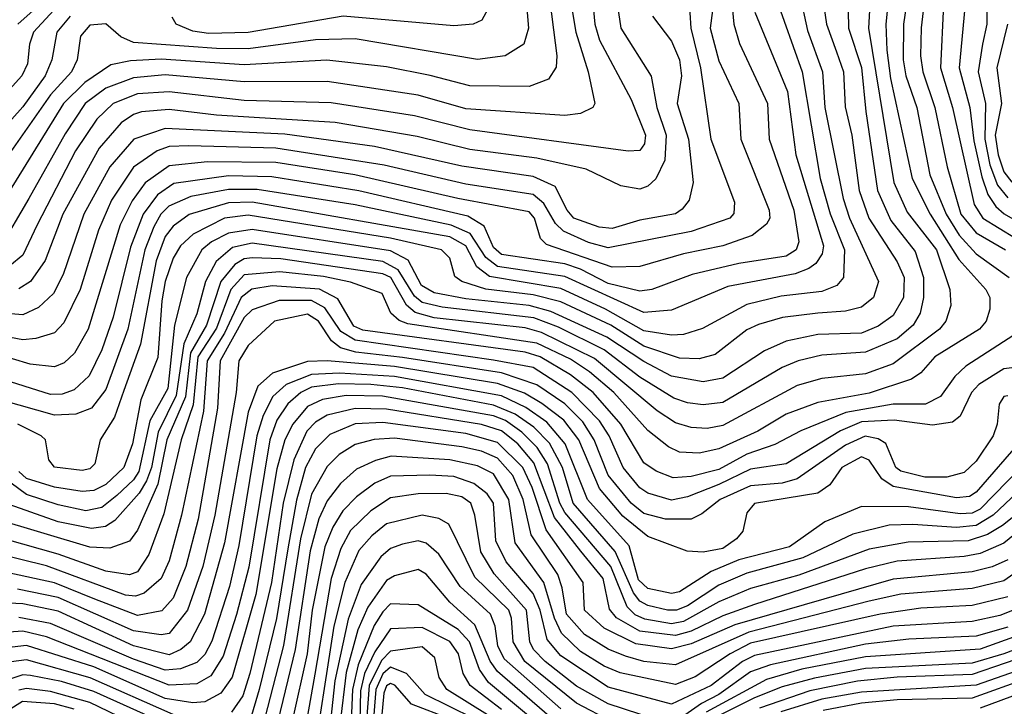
# Model space of a CAD drawing. Extents: x 501367 to 657802, y 482273 to 547541.
# Tile 338 of 656: x 594287 to 596776, y 511062 to 512796. Entities that reach past the tile are written whole.
import ezdxf

# ---------------------------------------------------------------- set-up
doc = ezdxf.new("R2010")
doc.units = 0

msp = doc.modelspace()

# ---------------------------------------------------------------- linework, layer by layer
at = {"layer": '0CON20XD'}
for points in [[(596785, 514207.1), (596695, 514197.6), (596575, 514214.5), (596521, 514199), (596489, 514171), (596470.1, 514135), (596453.4, 514065), (596424.9, 513775.1), (596445.9, 513525.9), (596460, 513495), (596517.6, 513427.6), (596523.8, 513413.8), (596524.1, 513375), (596493.3, 513215), (596595.1, 512945), (596575.4, 512855), (596566.2, 512776.2), (596564.7, 512705), (596570.2, 512665), (596600.9, 512575), (596631.7, 512425), (596665.9, 512305), (596705, 512257.9), (596779.6, 512215)], [(595605.2, 513015), (595645.2, 512705), (595643.8, 512676.2), (595624.1, 512645.9), (595575, 512628), (595425, 512629.1), (595325, 512655.5), (595215, 512677.7), (595064.1, 512694.1), (594855, 512682.3), (594645, 512697), (594567.6, 512692.4), (594517.4, 512682.6), (594452, 512638), (594398.4, 512585), (594225, 512305.3)], [(595970.8, 512969.2), (595983.6, 512775), (596007.9, 512675), (596034.5, 512495), (596094.1, 512335.9), (596092.7, 512307.3), (596082.4, 512295), (595985, 512261.1), (595775, 512219.9), (595725, 512233.4), (595662, 512262), (595642, 512282), (595612.1, 512332.1), (595585, 512355.1), (595415, 512381.4), (595208.7, 512428.7), (594935, 512472.4), (594715, 512478.2), (594665, 512475.8), (594634.9, 512465.1), (594575, 512424.4), (594519.4, 512340.6), (594486.9, 512265), (594440.4, 512115), (594399.1, 512030.9), (594375, 512005.7), (594328.5, 511991.5), (594295, 511988.2), (594175, 512010.8)], [(596492.5, 512945), (596476.4, 512785), (596479.2, 512719.3), (596488.3, 512648.3), (596542.9, 512395), (596588.4, 512305), (596661.2, 512191.2), (596729.5, 512115), (596739.2, 512095), (596740, 512065), (596730.3, 512035), (596713.6, 512015), (596600.3, 511945), (596565.5, 511904.5), (596541.8, 511888.2), (596435, 511853.3), (596305, 511829.6), (596225, 511800), (596153.1, 511756.9), (596055, 511712.7), (596005, 511701.7), (595955, 511704.4), (595927.3, 511717.3), (595875, 511759), (595789.6, 511855), (595727.4, 511907.4), (595679.4, 511939.4), (595595, 511979.8), (595268.4, 512028.4), (595247, 512036.9), (595225.9, 512055), (595203.8, 512105), (595123.2, 512133.2), (595055, 512147.5), (594945, 512160), (594855, 512152.2), (594821.1, 512115), (594785, 512017.6), (594738, 511945), (594726.3, 511823.7), (594695.9, 511735), (594651.8, 511548.2), (594614.1, 511445.9), (594585, 511401.6), (594565, 511394.1), (594505, 511403.2), (594385, 511446.9), (594205, 511496.6)], [(596545.1, 512945), (596521, 512785), (596520.9, 512695), (596526.9, 512655), (596554.9, 512575), (596588, 512405), (596629.3, 512305), (596662.5, 512252.5), (596705, 512205.4), (596788.4, 512145)], [(596078.4, 512935), (596092.5, 512785), (596106.5, 512736.5), (596177.5, 512585), (596181.8, 512495), (596243.9, 512315), (596256.5, 512235), (596250.4, 512215), (596225, 512199), (596105, 512181), (595987, 512153), (595885, 512115.2), (595855, 512111.2), (595775, 512130.2), (595705, 512166.5), (595665, 512180), (595505, 512203.2), (595485, 512221.2), (595461.7, 512275), (595419.9, 512299.9), (595145, 512364.2), (594925, 512400), (594815, 512402.1), (594677.3, 512382.7), (594635.8, 512354.2), (594599.9, 512305), (594567.7, 512222.3), (594523.4, 512045), (594495, 511962.7), (594463.3, 511896.7), (594425, 511861.3), (594395, 511850.3), (594365, 511850), (594165, 511913.2)], [(596310.5, 512895), (596326.8, 512785), (596351.7, 512715), (596369.9, 512665), (596373.6, 512576.4), (596391, 512505), (596409.4, 512365), (596433.8, 512295), (596505, 512184.8), (596523.2, 512145), (596521.6, 512095), (596495, 512049), (596457.3, 512022.7), (596415, 512005.1), (596305, 512001.4), (596224.7, 511984.8), (596170.1, 511959.9), (596065, 511891.4), (596015, 511882.1), (595935, 511895.9), (595865, 511932.8), (595771.8, 511995), (595629.7, 512059.7), (595575, 512074.4), (595415, 512091.1), (595335, 512106.2), (595303.3, 512125), (595269.4, 512189.4), (595225, 512212.3), (594875, 512266.6), (594815, 512257.3), (594771.9, 512235), (594747.7, 512215), (594709.4, 512145), (594678.7, 512025), (594661.5, 511865), (594616.7, 511783.4), (594588.9, 511655), (594575, 511633.9), (594532.6, 511595), (594495, 511564.4), (594455, 511556), (594385, 511570.7), (594305, 511596.9), (594265.7, 511625.7)], [(596044.6, 512865), (596032.5, 512775), (596055, 512692.3), (596104.8, 512585), (596110.6, 512495), (596182.1, 512315), (596183.9, 512295), (596175, 512279.7), (596138.7, 512251.4), (596065, 512225.2), (595965.1, 512204.9), (595855, 512172.8), (595785, 512171.3), (595618.7, 512228.7), (595604.2, 512244.2), (595588.9, 512295), (595575, 512310.9), (595394.5, 512345), (595134.7, 512404.7), (594935, 512436.2), (594762.5, 512437.5), (594665, 512427.4), (594605, 512384.5), (594571.3, 512338.7), (594541.7, 512278.3), (594460.2, 512015), (594425.6, 511954.4), (594400, 511930), (594375, 511919.8), (594313.7, 511926.3), (594223.7, 511953.7)], [(596437.7, 512865), (596432.6, 512775), (596497, 512385), (596530.6, 512310.6), (596604.4, 512215), (596638.3, 512115), (596641, 512075), (596628.1, 512035), (596612.3, 512015), (596495, 511927.1), (596425, 511902.1), (596315, 511889.8), (596252.2, 511872.3), (596065, 511771.1), (596025, 511763.7), (595985, 511766.1), (595945, 511778.6), (595898.7, 511808.7), (595740.5, 511940.5), (595606.4, 512006.4), (595565, 512018.3), (595335, 512043.8), (595287.2, 512057.2), (595265.3, 512075.3), (595225.3, 512145), (595205.3, 512155), (594947.9, 512192.1), (594874.7, 512195.3), (594855, 512192.2), (594831.5, 512178.5), (594796.2, 512135), (594759.6, 512025), (594719.3, 511955), (594706.2, 511843.8), (594659.7, 511735), (594636.4, 511623.6), (594585, 511507.3), (594565, 511479.3), (594515, 511461.8), (594465, 511464.4), (594225, 511536)], [(596380.8, 512865), (596382.4, 512775), (596415.6, 512675.6), (596426.4, 512565), (596456, 512365), (596489.3, 512289.3), (596550.7, 512210.7), (596571.9, 512145), (596572.3, 512095), (596563.4, 512055), (596546.2, 512025), (596505, 511990), (596425, 511957.1), (596315, 511949.5), (596255, 511934.5), (596215, 511918.3), (596065, 511829.5), (596015, 511823.3), (595975, 511828.4), (595940.9, 511840.9), (595855, 511893.5), (595765, 511962.9), (595649.6, 512019.6), (595586.7, 512043.2), (595355, 512070), (595305, 512081.9), (595285, 512098.4), (595244.5, 512164.5), (595205.7, 512185.7), (594875, 512232.3), (594825, 512221), (594784.3, 512185.7), (594757.5, 512135), (594735, 512053.5), (594702.1, 511977.8), (594682.9, 511847.1), (594637.1, 511755), (594620.5, 511665), (594608, 511632), (594589.1, 511600.9), (594528.2, 511531.8), (594503.9, 511516.1), (594468.8, 511511.2), (594385, 511528.5), (594246.9, 511576.9)], [(595733.2, 512865), (595740.8, 512785), (595752.9, 512745), (595832.8, 512595), (595869.3, 512505), (595866.8, 512483.2), (595855, 512466), (595825.3, 512464.8), (595425, 512518), (595285, 512553.3), (595075, 512586.2), (594855, 512592.4), (594665, 512614.2), (594585, 512609.1), (594523.9, 512585), (594482, 512545), (594428.6, 512465), (594331.6, 512278.4), (594295, 512201.7), (594262.1, 512175)], [(594395, 512843.5), (594322.3, 512765), (594312.3, 512735), (594306.9, 512685), (594293.2, 512655), (594215, 512569.6)], [(595567.4, 512845), (595573.9, 512775), (595561.8, 512735), (595514.8, 512705.2), (595445, 512696.3), (595135, 512748.3), (595035, 512745.9), (594865, 512722.9), (594785, 512723.5), (594575, 512738.7), (594543, 512753), (594505, 512785.8), (594465, 512783), (594441.3, 512755), (594432.3, 512695), (594418.2, 512665), (594365, 512606.8), (594235, 512421.6)], [(595679.9, 512845), (595693.2, 512765), (595724.5, 512665), (595740.8, 512585), (595736.4, 512575), (595705, 512559.8), (595665, 512554.8), (595415, 512571.2), (595295, 512606), (595065, 512640.4), (594855, 512639.2), (594655, 512657.1), (594575, 512649.6), (594505, 512623.7), (594452.6, 512585), (594402.2, 512507.8), (594310.7, 512345), (594235, 512217)], [(596197.3, 512857.3), (596265.4, 512665), (596310.7, 512395), (596335.9, 512305.9), (596372.4, 512215), (596369.5, 512145), (596352.5, 512125), (596315, 512110.2), (596212, 512098), (596125, 512077.3), (596013.3, 512016.7), (595965, 512001.2), (595935, 511999.9), (595865, 512010.9), (595768.5, 512065), (595655, 512117.4), (595475, 512147.7), (595442.6, 512172.6), (595415, 512225.3), (595375, 512247.8), (594875, 512335.6), (594815, 512333.5), (594715.8, 512304.2), (594675.6, 512275), (594655, 512249), (594632.3, 512187.7), (594592.8, 511977.2), (594550.3, 511860.3), (594527.2, 511792.8), (594491.2, 511735), (594477.5, 511675), (594465, 511661.9), (594445, 511657.5), (594375, 511666.2), (594361.5, 511685), (594352.3, 511735), (594341.8, 511745), (594282.8, 511775)], [(595795.5, 512855), (595807.2, 512775), (595883.9, 512653.9), (595897.8, 512575), (595921.4, 512505), (595918, 512442), (595895.4, 512394.6), (595875, 512376.2), (595855, 512368.1), (595807.1, 512377.1), (595719, 512419), (595595, 512447.1), (595425, 512468.9), (595291.7, 512501.7), (595085, 512536.8), (594785, 512555.7), (594665, 512569.5), (594595, 512563.4), (594575, 512557.3), (594544.3, 512535.7), (594487.9, 512472.1), (594396.4, 512305), (594351.4, 512188.6), (594315, 512134.8), (594285, 512116.6)], [(596259.5, 512859.5), (596279, 512769), (596316.7, 512665), (596322.8, 512575), (596369.3, 512345), (596385.1, 512295), (596458.1, 512135), (596445.2, 512095), (596415, 512070.6), (596375, 512060), (596305.1, 512054.9), (596215.8, 512044.2), (596155, 512027), (596125, 512012.8), (596045, 511950.8), (596005, 511939.8), (595955, 511941.2), (595865, 511972.1), (595781.9, 512025), (595655, 512083.9), (595585, 512101.5), (595466, 512116), (595404.6, 512135), (595387.5, 512147.5), (595375, 512194.3), (595353.5, 512215), (595225, 512244.4), (594865, 512302.8), (594805, 512294.9), (594725.6, 512254.4), (594693.5, 512225), (594675, 512194.1), (594655, 512135.4), (594646.6, 512086.6), (594636.5, 511943.5), (594593.9, 511836.1), (594572.3, 511725), (594551, 511665), (594505, 511622.2), (594475, 511607.7), (594445, 511604.6), (594375, 511615.5), (594305, 511637.6), (594285.5, 511655)], [(595480.3, 512839.7), (595455.7, 512795), (595433.3, 512785), (595385, 512781.4), (595105, 512805.4), (594865, 512764.3), (594765, 512762), (594725, 512767.8), (594683.3, 512785), (594672.8, 512802.8)], [(596678.9, 512855), (596662.5, 512675), (596689.4, 512575), (596699.1, 512490.9), (596719.5, 512399.5), (596734.6, 512354.6), (596754.5, 512324.5), (596775.9, 512305.9), (596855, 512260.3)], [(596732.5, 512855), (596731.7, 512785), (596721.1, 512735), (596710.4, 512665), (596728.5, 512585), (596726.6, 512495), (596740, 512430), (596758.7, 512378.7), (596785, 512346.9)], [(596145.6, 512815.6), (596228, 512615), (596248.9, 512455), (596318.9, 512225), (596316.1, 512205), (596299.4, 512180.6), (596282.3, 512167.7), (596247.3, 512155), (596077.7, 512122.3), (595935, 512062.8), (595865, 512056.9), (595665, 512147.5), (595495, 512172.9), (595465.9, 512195.9), (595426.1, 512256.1), (595377.7, 512277.7), (595135, 512329.1), (594887.5, 512367.5), (594815, 512367.5), (594719.9, 512350.1), (594664.5, 512325.5), (594644.5, 512305.5), (594626.5, 512273.5), (594603.5, 512215), (594560.4, 512015), (594505, 511862.6), (594469, 511815), (594429.5, 511800.5), (594375, 511798), (594145, 511862.1)], [(594336.6, 512833.4), (594282.9, 512785)], [(596622.5, 512835), (596614.6, 512675), (596645.3, 512575), (596699.9, 512329.9), (596721.8, 512295), (596804.8, 512244.8)], [(595886.8, 512805), (595935, 512742.3), (595954.9, 512694.9), (595960.1, 512655), (595948.9, 512585), (595977.8, 512495), (595990, 512385), (595979.4, 512340.6), (595962.3, 512317.7), (595945, 512306.3), (595855, 512290.1), (595785, 512269.4), (595752.1, 512272.1), (595688.1, 512295), (595671, 512315), (595641, 512375), (595585, 512400.5), (595405, 512426.9), (595184.1, 512475.9), (594957.6, 512507.6), (594655, 512521.8), (594576.2, 512495), (594514.9, 512425), (594449.3, 512305), (594397.5, 512152.6), (594373.1, 512105), (594335, 512069.4), (594295, 512051), (594135, 512064.6)], [(594415.2, 512805), (594380.9, 512765), (594368.6, 512695), (594351.8, 512655), (594295, 512576), (594225, 512498.5)], [(596784.6, 512785), (596757.2, 512675), (596769.4, 512585), (596753.4, 512505), (596760.3, 512455), (596775, 512411.8), (596795, 512386.3)], [(596800.6, 511999.4), (596679, 511921), (596651.5, 511895), (596615.3, 511844.7), (596577.1, 511825), (596495, 511825.5), (596375.9, 511804.1), (596262, 511758), (596196.2, 511723.8), (596125, 511699.2), (596055, 511660.3), (595985, 511642.4), (595939.2, 511639.2), (595896.1, 511656.1), (595865, 511677.3), (595807, 511775), (595737, 511855), (595679.4, 511899.4), (595603.4, 511945), (595565, 511957.1), (595155, 512012.7), (595132.1, 512022.1), (595091.2, 512091.2), (595045.5, 512115.5), (594925.4, 512124.6), (594874.2, 512115.8), (594847.3, 512095), (594805.2, 512005), (594761.2, 511935), (594752.1, 511807.9), (594696.7, 511545), (594665, 511430), (594644.8, 511385), (594601.9, 511348.1), (594579.8, 511340.2), (594555, 511343.3), (594355, 511417.4), (594225, 511449.3)], [(596835, 511922.5), (596775, 511914.5), (596712, 511875), (596693, 511855), (596664.8, 511795.2), (596645, 511780), (596595, 511772.6), (596497.5, 511785), (596415, 511780.4), (596361.8, 511758.2), (596225, 511674.5), (596135, 511660.9), (596055, 511622.1), (595975, 511591.3), (595935, 511582.7), (595875, 511601), (595855, 511614.2), (595813, 511665), (595777, 511745), (595752.9, 511782.9), (595683.2, 511855), (595585, 511917.6), (595485, 511936.4), (595135, 511986.9), (595098.8, 512008.8), (595058.5, 512068.5), (595025, 512087.1), (594943.1, 512086.9), (594875, 512064), (594855, 512044.1), (594794.3, 511935), (594787.5, 511815), (594738.5, 511535), (594707.2, 511415), (594675, 511335.2), (594646.5, 511303.5), (594585, 511291.5), (594477, 511333), (594375, 511374.2), (594255, 511400.6)], [(596785, 511846.6), (596775, 511844.6), (596763.2, 511825), (596757.9, 511775), (596747.8, 511745), (596705, 511681.8), (596675, 511652.7), (596631, 511641), (596575, 511641.3), (596515, 511656), (596502.2, 511665), (596476.4, 511726.4), (596457.6, 511737.6), (596424.9, 511744.9), (596375, 511721.9), (596253, 511637), (596215, 511626.1), (596135, 511618.9), (596057.6, 511585), (596011.8, 511548.2), (595985, 511535.2), (595920, 511535), (595865, 511549.6), (595833.2, 511575), (595775, 511645.9), (595739.7, 511735), (595711.1, 511781.1), (595665, 511826.2), (595595, 511873.8), (595505, 511904.3), (595255, 511943.6), (595136.7, 511956.7), (595098, 511968), (595075.2, 511985.2), (595043.1, 512035), (595015, 512052.7), (594931.8, 512035), (594865, 511973.7), (594841, 511935), (594834.2, 511855), (594780.6, 511545), (594750.6, 511415), (594711.9, 511305), (594665, 511246.2), (594645, 511242.6), (594575, 511252.9), (594385, 511337.3), (594281.7, 511358.3)], [(596821.8, 511738.2), (596705, 511603.4), (596687.9, 511592.1), (596655, 511588.5), (596495, 511617.7), (596467, 511636.9), (596435, 511683.9), (596415, 511692.4), (596365.2, 511665), (596335, 511621.4), (596305, 511600.6), (596145, 511574.1), (596125, 511551.1), (596115.3, 511505), (596098.9, 511485), (596065, 511460.9), (596015, 511451.9), (595974.2, 511454.2), (595875, 511491.5), (595812.1, 511542.1), (595752.6, 511612.6), (595701.1, 511735), (595663, 511785), (595607.3, 511827.3), (595563.3, 511853.3), (595495, 511877.6), (595235, 511920.4), (595065, 511934.6), (595015, 511933.1), (594926.4, 511903.6), (594889.5, 511870.5), (594864.8, 511805.2), (594805.2, 511474.8), (594754.9, 511295), (594718, 511225), (594694.6, 511205.4), (594665, 511192.2), (594575, 511214.6), (594385, 511302.5), (594295, 511320.7), (594225, 511324.1)], [(596855, 511703.4), (596715, 511560.5), (596695, 511550.3), (596665, 511548), (596534.1, 511565.9), (596415, 511566.8), (596322.2, 511527.8), (596233.1, 511465), (596105, 511432.4), (596035, 511402.9), (595955, 511351.6), (595935, 511347), (595875, 511359.5), (595851.6, 511381.6), (595827.9, 511467.9), (595723, 511585), (595666.3, 511725), (595619.8, 511779.8), (595567, 511817), (595505, 511846.2), (595234.8, 511895.2), (595095.9, 511904.1), (595025, 511900.2), (594960.6, 511875), (594926.9, 511845), (594902.9, 511797.1), (594886.9, 511745), (594841.5, 511468.5), (594817.5, 511365), (594773.1, 511226.9), (594755, 511192.9), (594735, 511172.6), (594693.5, 511156.5), (594655, 511153.8), (594575, 511181.3), (594365, 511271.4), (594285, 511286.4)], [(596855, 511645.7), (596748.3, 511545), (596705, 511519), (596655, 511513.9), (596545, 511521.8), (596485, 511519.6), (596393.3, 511496.7), (596267.1, 511437.1), (596125, 511398.9), (596055, 511368.3), (595975, 511316), (595948, 511305), (595925, 511304.7), (595875, 511317), (595855, 511327.6), (595838.6, 511348.6), (595792.9, 511452.9), (595686.1, 511575), (595659.2, 511665), (595626.7, 511726.7), (595587.4, 511767.4), (595540, 511800), (595485, 511823.2), (595255, 511866.7), (595175, 511875.2), (595093.2, 511876.8), (595025, 511868.1), (594997.8, 511855), (594965, 511826.4), (594937.5, 511785), (594920, 511735), (594866.3, 511413.7), (594835.7, 511294.3), (594801.4, 511188.6), (594770.4, 511139.6), (594735, 511118.7), (594665, 511115.5), (594355, 511237.3), (594295, 511252.1), (594225, 511246.6)], [(596905.1, 511624.9), (596771.5, 511518.5), (596733.6, 511496.4), (596685, 511480.4), (596533, 511477), (596435, 511458.9), (596256.9, 511393.1), (596135, 511359.9), (596055, 511326.2), (595965, 511276.3), (595935, 511270.8), (595867.7, 511282.3), (595843.3, 511293.4), (595823.1, 511313.1), (595781.6, 511415), (595665, 511552), (595652.3, 511575), (595621.7, 511675), (595595.6, 511715.6), (595556.4, 511755), (595515, 511784), (595485, 511795.8), (595204.4, 511845.6), (595112.4, 511847.6), (595052.7, 511837.3), (595015, 511819.1), (594977.5, 511775), (594957.8, 511735), (594937.8, 511662.2), (594884.4, 511345), (594824.4, 511135.6), (594795.9, 511095), (594755, 511073.6), (594725, 511071.2), (594655, 511082.3), (594475, 511161.8), (594305, 511215.8), (594225, 511206.8)], [(596865, 511547.3), (596775, 511474.2), (596715, 511448.3), (596675, 511440.4), (596505, 511429.1), (596425, 511409.3), (596145, 511319.5), (596065, 511291), (595985, 511252), (595945, 511241), (595855, 511252.2), (595795.8, 511285.8), (595777.9, 511307.9), (595762.6, 511385), (595705.6, 511454.4), (595639, 511539), (595586.9, 511676.9), (595546.4, 511725), (595505, 511758.3), (595455, 511774.2), (595215, 511813.1), (595135, 511814.7), (595065, 511797.7), (595035, 511779.7), (595012.9, 511757.2), (594980.6, 511685), (594953.7, 511575), (594923.8, 511375), (594869.2, 511145), (594851.4, 511088.6), (594822.4, 511047.6)], [(596785, 511431.9), (596745.1, 511414.9), (596695, 511401.7), (596495, 511383), (596095, 511267.8), (595985, 511220.1), (595935, 511207.6), (595845, 511220.4), (595765, 511259.3), (595715.2, 511305), (595711.7, 511375), (595618, 511508), (595582.5, 511615), (595559.2, 511665), (595495, 511728.9), (595415, 511750.9), (595205, 511779.3), (595135, 511775.3), (595071.1, 511748.9), (595035, 511712.2), (595010.2, 511665), (594987, 511583), (594965, 511460), (594936.2, 511283.8), (594893, 511105), (594869.3, 511025)], [(596937.3, 511492.7), (596775, 511379.2), (596695, 511359.7), (596515, 511345.5), (596435, 511327.7), (596130.5, 511249.5), (595945, 511167.3), (595865, 511175.1), (595818.7, 511188.7), (595775, 511206.5), (595715, 511243.8), (595669.3, 511295), (595658.7, 511361.4), (595647.3, 511395), (595580, 511495), (595560, 511585), (595533.6, 511645), (595495, 511689.3), (595455, 511706.4), (595405, 511718), (595235, 511739.6), (595183.5, 511736.5), (595135, 511723.5), (595095, 511698.1), (595065, 511668), (595025, 511598.2), (594997.4, 511485), (594954.4, 511215.6), (594907.4, 511032.7)], [(596462.7, 511295), (596135, 511221.3), (596083.5, 511195), (595995, 511136.4), (595945, 511117.6), (595805, 511146.8), (595765, 511163.4), (595705, 511200.6), (595656.6, 511246.6), (595639, 511285), (595612.2, 511375), (595539.5, 511475), (595524.2, 511585), (595485, 511649.7), (595445, 511670), (595375, 511684.9), (595226.1, 511693.9), (595186.5, 511683.5), (595139.1, 511660.9), (595098.5, 511625), (595065, 511581.6), (595043.9, 511536.1), (595021.5, 511455), (594983.9, 511206.1), (594940.1, 511025)], [(596838.9, 511321.1), (596765, 511291.5), (596695, 511276.8), (596495, 511264.4), (596145, 511190.9), (596114.6, 511175), (596035, 511114.5), (595935, 511067.4), (595775, 511110.4), (595655, 511189.8), (595621, 511231), (595603.1, 511305), (595585, 511347), (595517.2, 511427.2), (595490.6, 511480.6), (595484.9, 511575), (595468.8, 511598.8), (595435.4, 511625.4), (595385, 511642.7), (595324.2, 511645.8), (595225, 511643.3), (595185, 511625.8), (595138.6, 511591.4), (595104.4, 511555.6), (595078.6, 511515), (595058.8, 511465), (595026.3, 511305), (595014.1, 511195), (594976.2, 511025)], [(596785, 511262.2), (596705, 511239.8), (596535, 511232.2), (596425, 511219), (596185, 511167.3), (596135, 511148.9), (596055, 511091.8), (596011, 511069), (595935, 511016.6), (595775, 511068.4), (595695, 511113.5), (595615.6, 511175.6), (595586, 511206), (595577.1, 511225), (595568.4, 511305), (595486.5, 511396.5), (595452.7, 511452.7), (595438.2, 511545), (595428, 511575), (595405, 511591.5), (595365, 511600), (595295, 511599.2), (595225, 511588.6), (595175, 511555.8), (595123.7, 511506.3), (595099, 511461), (595074.4, 511385), (595033.2, 511143.2), (595012.3, 511025)], [(595785, 511022.6), (595695, 511069.9), (595564, 511175), (595534.5, 511225), (595530.5, 511285), (595523.5, 511305), (595438.1, 511388.1), (595372.5, 511522.5), (595347, 511537), (595305, 511544.8), (595215, 511522.7), (595177.1, 511492.9), (595145, 511455.7), (595109.1, 511375), (595081.8, 511265), (595025, 510900.6)], [(595655, 511055.8), (595512, 511182), (595496.1, 511215), (595488.9, 511265), (595477.7, 511295), (595400.4, 511365), (595346.5, 511446.5), (595315, 511474.4), (595295, 511480.5), (595255, 511471.4), (595225, 511460.5), (595200.1, 511439.9), (595150.4, 511369.6), (595117.4, 511282.6), (595083.6, 511126.4), (595073.1, 511025)], [(595645, 511020.1), (595495, 511150.4), (595476.4, 511176.4), (595437.9, 511267.9), (595374.9, 511324.9), (595315, 511396), (595295, 511408), (595235, 511391.6), (595215, 511380.3), (595167.4, 511312.6), (595142.5, 511255), (595112.8, 511147.3), (595097, 511015)], [(595665, 510961.6), (595472.3, 511122.3), (595449.7, 511155), (595424.1, 511225), (595396.1, 511256.1), (595295, 511318.6), (595225, 511320.7), (595205, 511301), (595183.8, 511266.2), (595143.2, 511166.8), (595128.6, 511105), (595125.4, 511025)], [(596785, 511339), (596695, 511316.8), (596565, 511310.5), (596462.7, 511295)], [(596935, 511285.8), (596715, 511206.7), (596425, 511187), (596264.3, 511155.7), (596175, 511129.8), (596022.8, 511047.2)], [(595505, 511054.1), (595425.7, 511115), (595408.4, 511145), (595396.3, 511195), (595375, 511226.1), (595305, 511261.3), (595225, 511257.7), (595185, 511199.7), (595158.9, 511145), (595148.9, 511101.1), (595146.9, 511025)], [(596876.6, 511233.4), (596775, 511194.4), (596695, 511171.5), (596425, 511157.4), (596296.5, 511133.5), (596215, 511111), (596145, 511084), (596045, 511033.6)], [(596945, 511228.7), (596695, 511142.6), (596505, 511135.8), (596405, 511125.5), (596285, 511101.4), (596157.3, 511057.3)], [(595476.8, 511036.8), (595367.5, 511105), (595347.3, 511135), (595337, 511185), (595305, 511212.6), (595225, 511201.6), (595201.8, 511178.2), (595170.4, 511115), (595162.9, 511015)], [(596955, 511203.3), (596705, 511115.7), (596415, 511097.9), (596315, 511079.9), (596211.5, 511048.5)], [(594675, 511041.6), (594465.6, 511134.4), (594305, 511179.4), (594265.6, 511174.4)], [(596976.5, 511183.5), (596695, 511082.9), (596505, 511078.4), (596415, 511069.9), (596318.3, 511051.7)], [(595435, 511031.2), (595312.1, 511092.1), (595265.3, 511145.3), (595225, 511161.1), (595205, 511144.3), (595188, 511105), (595180.3, 511009.7)], [(596983.5, 511156.5), (596715, 511057.2)], [(594675, 511009.4), (594475, 511099.4), (594393.4, 511125), (594315, 511140.4), (594295, 511141.4), (594267.2, 511132.8)], [(594583.8, 511015), (594465, 511071.6), (594365, 511099.2), (594305, 511106.9), (594285, 511102.6)], [(595375, 511030.7), (595277.8, 511067.8), (595235.7, 511115.7), (595225, 511120.1), (595215, 511113.8), (595207.7, 511095), (595199.7, 511005)], [(594425, 511055.2), (594375, 511068.7), (594294.6, 511074.6), (594258.7, 511051.4)]]:
    msp.add_lwpolyline(points, dxfattribs=at)

doc.saveas('drawing.dxf')
